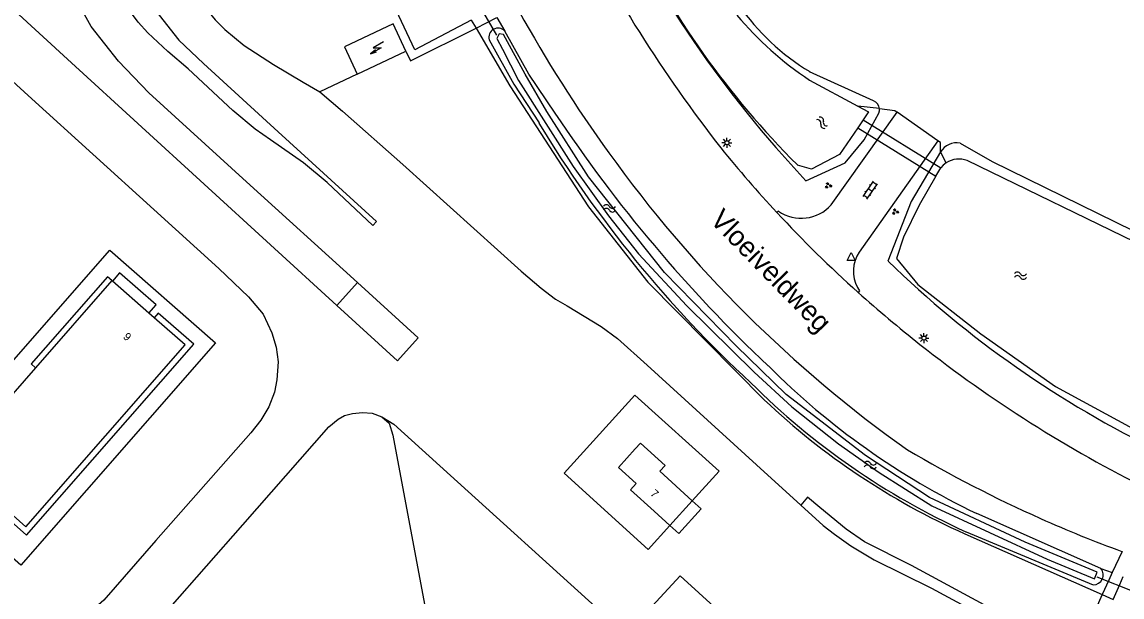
# Model space of a CAD drawing. Extents: x 130998 to 133001, y 398999 to 403002.
# Drawn here: x 132397 to 132534.4, y 401606.1 to 401677.9 of the extents above; entities that cross this region are included whole.
import ezdxf

# ---------------------------------------------------------------- set-up
doc = ezdxf.new("R2010")
doc.units = 0
for name, color, linetype in [('gg-afsc-hekwerk', 7, 'Continuous'), ('gg-anno-huisnummerreeks BGT', 7, 'Continuous'), ('gg-anno-openbare ruimte label', 7, 'Continuous'), ('gg-bbg-bijgebouw', 7, 'Continuous'), ('gg-bbg-hoofdgebouw', 7, 'Continuous'), ('gg-bbg-luifel en loopbrug', 7, 'Continuous'), ('gg-knt-trap', 7, 'Continuous'), ('gg-knt-verharding', 7, 'Continuous'), ('gg-kntw-bovenkant insteek waterloop', 7, 'Continuous'), ('gg-kntw-waterlijn', 7, 'Continuous'), ('gg-kwrk-duiker nz buis', 7, 'Continuous'), ('gg-kwrk-duiker nz vlak', 7, 'Continuous'), ('gt-grn-groengrens', 7, 'Continuous'), ('gt-grn-groengrens NZ', 7, 'Continuous'), ('gt-symb-groenvak', 7, 'Continuous'), ('gt-symb-klinker verharding', 7, 'Continuous'), ('gt-symb-lichtmast', 7, 'Continuous'), ('gt-symb-trafo symbool', 7, 'Continuous'), ('gt-symb-waterafsluiter', 7, 'Continuous'), ('gt-symb-watersymbool', 7, 'Continuous'), ('gx-grn-maaiveld', 7, 'Continuous')]:
    doc.layers.add(name, color=color, linetype=linetype)

# ---------------------------------------------------------------- blocks, each defined once
blk = doc.blocks.new('gt0-WA')
at = {"layer": 'gt-symb-watersymbool'}
for centre, start, end in [((-0.32, 0.02), 28.0725, 151.9275), ((0.43, 0.42), 208.0725, 331.9275), ((-0.32, -0.43), 28.0725, 151.9275), ((0.43, -0.03), 208.0725, 331.9275)]:
    blk.add_arc(centre, 0.425, start, end, dxfattribs=at)
blk = doc.blocks.new('gt0-LMAST')
at = {"layer": 'gt-symb-lichtmast'}
for p, q in [((-0.18, 0.17), (-0.45, 0.44)), ((-0.01, 0.25), (-0.01, 0.62)), ((0.17, 0.17), (0.44, 0.44)), ((-0.26, 0), (-0.63, 0)), ((-0.18, -0.18), (-0.45, -0.45)), ((-0.01, -0.25), (-0.01, -0.63)), ((0.44, -0.45), (0.17, -0.18)), ((0.24, 0), (0.62, 0))]:
    blk.add_line(p, q, dxfattribs=at)
blk.add_circle((-0.01, 0), 0.25, dxfattribs=at)
blk = doc.blocks.new('gt0-WAFSL')
at = {"layer": 'gt-symb-waterafsluiter'}
for p, q in [((-0.5, -0.33), (0, 0.67)), ((0, 0.67), (0.5, -0.33)), ((0.5, -0.33), (-0.5, -0.33))]:
    blk.add_line(p, q, dxfattribs=at)
blk = doc.blocks.new('gt0-GRVAK')
at = {"layer": 'gt-symb-groenvak'}
for p, q in [((-0.11, 0.19), (-0.23, 0.24)), ((-0.18, 0.15), (0.09, 0.15)), ((-0.09, 0.21), (-0.16, 0.32)), ((-0.05, 0.21), (-0.05, 0.39)), ((0, 0.21), (0.06, 0.32)), ((0.01, 0.19), (0.13, 0.24)), ((0.26, -0.05), (0.2, 0.06)), ((0.3, -0.05), (0.3, 0.13)), ((0.35, -0.05), (0.41, 0.06)), ((-0.24, -0.23), (-0.36, -0.18)), ((-0.32, -0.26), (-0.05, -0.26)), ((-0.23, -0.21), (-0.29, -0.09)), ((-0.18, -0.2), (-0.18, -0.02)), ((-0.14, -0.21), (-0.07, -0.09)), ((-0.12, -0.23), (0, -0.18)), ((0.24, -0.07), (0.12, -0.02)), ((0.17, -0.11), (0.44, -0.11)), ((0.37, -0.07), (0.49, -0.02))]:
    blk.add_line(p, q, dxfattribs=at)
blk = doc.blocks.new('gt0-KL1')
at = {"layer": 'gt-symb-klinker verharding'}
for p, q in [((-1.15, 0.3), (1.15, 0.3)), ((-1, -0.3), (-1, 0.3)), ((-0.5, 0.3), (-0.5, 0.45)), ((0, -0.3), (0, 0.3)), ((0.5, 0.3), (0.5, 0.45)), ((1, -0.3), (1, 0.3)), ((-1.15, -0.3), (1.15, -0.3)), ((-0.5, -0.45), (-0.5, -0.3)), ((0.5, -0.45), (0.5, -0.3))]:
    blk.add_line(p, q, dxfattribs=at)
blk = doc.blocks.new('gt0-HSP')
at = {"layer": 'gt-symb-trafo symbool'}
for points in [[(0.77, 0.75), (-0.53, 0), (0.47, 0), (-0.83, -0.75)], [(-0.22, -0.24), (-0.83, -0.75), (-0.08, -0.48)]]:
    blk.add_lwpolyline(points, dxfattribs=at)

msp = doc.modelspace()

# ---------------------------------------------------------------- linework, layer by layer
at = {"layer": 'gg-afsc-hekwerk'}
for p, q in [((132453.1, 401678.15), (132453.7, 401677.18)), ((132453.1, 401678.15), (132453.7, 401677.18)), ((132504.11, 401667.11), (132501.44, 401667.41)), ((132511.42, 401663.09), (132506.32, 401666.69)), ((132512.46, 401660.33), (132511.77, 401661.72)), ((132514.78, 401613.99), (132531.97, 401606.4)), ((132514.78, 401613.99), (132531.97, 401606.4)), ((132531.97, 401606.4), (132533.35, 401605.8)), ((132531.97, 401606.4), (132533.35, 401605.8))]:
    msp.add_line(p, q, dxfattribs=at)
for points in [[(132453.7, 401677.18), (132457.92, 401669.95), (132467.74, 401654.83), (132475.17, 401645.42), (132489.77, 401630.69)], [(132453.7, 401677.18), (132457.92, 401669.95), (132467.74, 401654.83), (132475.17, 401645.42), (132489.77, 401630.69)], [(132504.11, 401667.11), (132506.04, 401666.89), (132506.32, 401666.69)], [(132511.77, 401661.72), (132511.74, 401662.87), (132511.42, 401663.09)]]:
    msp.add_lwpolyline(points, dxfattribs=at)
msp.add_arc((132551.61, 401696.25), 90.12, 226.6682, 245.8788, dxfattribs=at)
msp.add_arc((132551.61, 401696.25), 90.12, 226.6682, 245.8788, dxfattribs=at)
at = {"layer": 'gg-bbg-bijgebouw'}
for p, q in [((132437.24, 401674.83), (132438.84, 401671.41)), ((132438.84, 401671.41), (132444.94, 401674.3))]:
    msp.add_line(p, q, dxfattribs=at)
msp.add_lwpolyline([(132444.94, 401674.3), (132443.33, 401677.72), (132437.24, 401674.83)], dxfattribs=at)
at = {"layer": 'gg-bbg-hoofdgebouw'}
for p, q in [((132408.17, 401645.64), (132398.63, 401634.75)), ((132408.25, 401645.57), (132408.17, 401645.64)), ((132412.82, 401641.57), (132408.25, 401645.57)), ((132413.49, 401640.99), (132412.82, 401641.57)), ((132398.63, 401634.75), (132395.79, 401631.5)), ((132471.49, 401622.27), (132473.59, 401624.6)), ((132473.7, 401620.26), (132471.49, 401622.27)), ((132476.66, 401621.81), (132480.73, 401618.11)), ((132477.94, 401615.03), (132475.98, 401616.81))]:
    msp.add_line(p, q, dxfattribs=at)
for points in [[(132393.41, 401618.42), (132397.45, 401614.88), (132417.35, 401637.61), (132413.49, 401640.99)], [(132473.59, 401624.6), (132474.24, 401625.32), (132477.32, 401622.54), (132476.66, 401621.81)], [(132475.98, 401616.81), (132473.01, 401619.5), (132473.7, 401620.26)], [(132480.73, 401618.11), (132481.83, 401617.11), (132479.04, 401614.03), (132477.94, 401615.03)]]:
    msp.add_lwpolyline(points, dxfattribs=at)
at = {"layer": 'gg-bbg-luifel en loopbrug'}
msp.add_line((132477.94, 401615.03), (132480.73, 401618.11), dxfattribs=at)
for points in [[(132473.55, 401631.32), (132464.72, 401621.55), (132475.22, 401612.02), (132477.94, 401615.03)], [(132480.73, 401618.11), (132484.07, 401621.8), (132473.55, 401631.32)]]:
    msp.add_lwpolyline(points, dxfattribs=at)
at = {"layer": 'gg-knt-trap'}
msp.add_lwpolyline([(132412.82, 401641.57), (132413.72, 401642.59), (132409.14, 401646.6), (132408.25, 401645.57)], dxfattribs=at)
at = {"layer": 'gg-knt-verharding'}
for p, q in [((132453.7, 401677.18), (132456.32, 401678.51)), ((132498.1, 401655.09), (132506.32, 401666.69)), ((132511.42, 401663.09), (132501.57, 401649.19)), ((132491.5, 401654.3), (132491.31, 401654.13))]:
    msp.add_line(p, q, dxfattribs=at)
for points in [[(132384.43, 401620.93), (132386.81, 401623.65), (132385.96, 401624.4), (132407.91, 401649.45), (132421.15, 401637.85), (132396.8, 401610.08), (132384.43, 401620.93)], [(132408.17, 401645.64), (132407.65, 401646.1), (132398.11, 401635.21), (132398.63, 401634.75)], [(132501.37, 401644.76), (132501.63, 401644.34), (132501.46, 401644.15)], [(132393.41, 401618.42), (132392.91, 401617.85), (132397.52, 401613.82), (132418.42, 401637.68), (132413.98, 401641.55), (132413.49, 401640.99)]]:
    msp.add_lwpolyline(points, dxfattribs=at)
for centre, radius, start, end in [((132623.88, 401771.27), 177.14, 206.5982, 218.0062), ((132611.02, 401763.37), 173.67, 208.942, 215.8812), ((132599.89, 401754.58), 159.5, 215.667, 234.6563), ((132607.05, 401761.76), 158.05, 219.0452, 222.9212), ((132494.35, 401658.46), 5.04, 235.5224, 317.9829), ((132606.9, 401761.58), 157.82, 222.9111, 228.0796), ((132505.33, 401646.8), 4.46, 147.5342, 207.2197), ((132607.03, 401761.68), 157.97, 228.0692, 231.7257), ((132611.14, 401767.03), 164.72, 231.7557, 243.5507), ((132589.32, 401762.55), 160.42, 239.3868, 246.0759), ((132589.27, 401762.38), 160.26, 246.0658, 249.9901)]:
    msp.add_arc(centre, radius, start, end, dxfattribs=at)
at = {"layer": 'gg-kntw-bovenkant insteek waterloop'}
for p, q in [((132503.37, 401668.09), (132495.4, 401671.73)), ((132531.81, 401609.64), (132516.29, 401616.52)), ((132514.94, 401614.24), (132530.85, 401607.63))]:
    msp.add_line(p, q, dxfattribs=at)
for points in [[(132463.57, 401666.56), (132460.28, 401671.4), (132457.29, 401676.81)], [(132455.34, 401675.71), (132458.43, 401670.17), (132461.57, 401665.32)], [(132494.93, 401658.09), (132499.83, 401660.33), (132502.22, 401663.21), (132504.04, 401666.56), (132504.11, 401666.83), (132504.11, 401667.11)], [(132514.19, 401662.81), (132518.21, 401660.51), (132549.05, 401645.4)], [(132511.77, 401661.72), (132508.09, 401655.52), (132505.19, 401648.06)]]:
    msp.add_lwpolyline(points, dxfattribs=at)
for centre, radius, start, end in [((132603.56, 401759.86), 148.85, 188.7716, 223.1317), ((132509.88, 401695.94), 28.2, 214.2907, 239.1237), ((132456.45, 401676.02), 1.15, 43.2993, 195.4106), ((132502.92, 401666.98), 1.2, 6.0085, 68.0106), ((132613.18, 401765.82), 179.55, 213.5631, 226.7824), ((132588.58, 401741.92), 148.33, 211.0941, 227.3258), ((132513.79, 401660.46), 2.38, 80.1982, 148.0726), ((132595.46, 401740.98), 129.54, 225.8265, 244.288), ((132557.67, 401702.55), 95.47, 225.0623, 244.315), ((132553.41, 401698.48), 92.62, 225.1091, 245.4571), ((132530.86, 401608.86), 1.23, 269.4923, 39.3072)]:
    msp.add_arc(centre, radius, start, end, dxfattribs=at)
at = {"layer": 'gg-kntw-waterlijn'}
for p, q in [((132495.38, 401670.68), (132501.44, 401667.41)), ((132502.08, 401665.72), (132501.4, 401664.73)), ((132548.15, 401644.54), (132515.1, 401660.62))]:
    msp.add_line(p, q, dxfattribs=at)
for points in [[(132531.34, 401609.21), (132522.33, 401612.94), (132510.38, 401618.53), (132502.36, 401623.76), (132492.48, 401631.4), (132486.23, 401637.47), (132477.24, 401646.66), (132467.77, 401658.6), (132462.55, 401666.77), (132459.83, 401671.41), (132457.12, 401676.39), (132456.61, 401676.47), (132456.3, 401675.89), (132456.99, 401674.53), (132459, 401670.61), (132465.85, 401659.9), (132470.24, 401653.73), (132473.99, 401648.98), (132480.05, 401642.48), (132488.45, 401634.17), (132493.19, 401629.87), (132499.01, 401625.22), (132504.09, 401621.64), (132510.69, 401617.47), (132525.07, 401610.81), (132531.01, 401608.36), (132531.34, 401609.21)], [(132501.44, 401667.41), (132502.76, 401666.7), (132502.08, 401665.72)], [(132501.4, 401664.73), (132499.11, 401661.38), (132495.62, 401659.54), (132493.87, 401660.07)], [(132512.46, 401660.33), (132512.1, 401660.05), (132511.79, 401659.71)], [(132511.18, 401658.68), (132509.1, 401655.04), (132507.12, 401651.05), (132506.27, 401648.39), (132508.93, 401645.16), (132516.81, 401638.99), (132526.14, 401632.4), (132537.27, 401626.36), (132539.94, 401627.09), (132549.4, 401642.21)], [(132511.18, 401658.68), (132511.65, 401659.51), (132511.79, 401659.71)]]:
    msp.add_lwpolyline(points, dxfattribs=at)
for centre, radius, start, end in [((132570.01, 401736.44), 107.84, 205.6418, 225.0846), ((132518.55, 401705.65), 41.95, 219.787, 236.4682), ((132514.05, 401657.95), 2.87, 68.5087, 123.7621)]:
    msp.add_arc(centre, radius, start, end, dxfattribs=at)
at = {"layer": 'gg-kwrk-duiker nz buis'}
for p, q in [((132456.28, 401676.28), (132453.82, 401680.6)), ((132531.3, 401608.61), (132535.93, 401606.78))]:
    msp.add_line(p, q, dxfattribs=at)
at = {"layer": 'gg-kwrk-duiker nz vlak'}
for p, q in [((132502.08, 401665.72), (132511.79, 401659.71)), ((132501.4, 401664.73), (132511.18, 401658.68))]:
    msp.add_line(p, q, dxfattribs=at)
at = {"layer": 'gt-grn-groengrens'}
for p, q in [((132534.44, 401611.8), (132533.22, 401609.14)), ((132532.8, 401608.22), (132531.97, 401606.4)), ((132533.22, 401609.14), (132532.8, 401608.22)), ((132534.16, 401607.67), (132534.59, 401608.65)), ((132533.35, 401605.8), (132534.16, 401607.67))]:
    msp.add_line(p, q, dxfattribs=at)
at = {"layer": 'gt-grn-groengrens NZ'}
for p, q in [((132456.32, 401678.51), (132457.29, 401676.81)), ((132531.81, 401609.64), (132533.22, 401609.14))]:
    msp.add_line(p, q, dxfattribs=at)
at = {"layer": 'gx-grn-maaiveld'}
for p, q in [((132438.84, 401671.41), (132434.19, 401669.22)), ((132413.41, 401654.52), (132398.18, 401668.33)), ((132421.55, 401647.14), (132413.41, 401654.52)), ((132438.88, 401645.39), (132436.3, 401642.53)), ((132446.48, 401638.49), (132438.88, 401645.39)), ((132436.3, 401642.53), (132443.88, 401635.6)), ((132443.88, 401635.6), (132446.48, 401638.49))]:
    msp.add_line(p, q, dxfattribs=at)
for points in [[(132438.88, 401645.39), (132425.01, 401657.98), (132412.79, 401669.08), (132409.01, 401673.04), (132405.6, 401677.39), (132403.32, 401681.52), (132401.64, 401686.59), (132400.33, 401692.35), (132400.5, 401696.81), (132401.19, 401700.32), (132402.29, 401703.47)], [(132414.17, 401690.19), (132414.34, 401688.9), (132415.37, 401686.11), (132418.02, 401682.02), (132421.09, 401678.19), (132422.32, 401676.98), (132424.73, 401674.98), (132428.39, 401672.61), (132432.11, 401670.44), (132434.19, 401669.22)], [(132408.34, 401682.93), (132410.19, 401684.92), (132410.58, 401684.75), (132411.18, 401683.45), (132412.31, 401681.42), (132414.09, 401678.8), (132416.55, 401675.67), (132419.62, 401672.74), (132428.98, 401664.23), (132441.28, 401653.03), (132440.82, 401652.52), (132435.1, 401657.88), (132432.14, 401660.36), (132428.01, 401663.22), (132426.1, 401664.53), (132423.29, 401666.88), (132417.7, 401672.09), (132415.17, 401674.25), (132412.67, 401676.58), (132411.47, 401677.92), (132410.26, 401679.56), (132409.11, 401681.37), (132408.34, 401682.93)], [(132392.23, 401684.46), (132393.3, 401682.27), (132395.56, 401679.78), (132403.15, 401672.85), (132436.3, 401642.53)], [(132453.1, 401678.15), (132446.06, 401674.47), (132443.05, 401680.89)], [(132444.94, 401674.3), (132445.5, 401673.09), (132453.7, 401677.18)], [(132398.18, 401668.33), (132390.42, 401675.37), (132390.2, 401675.6)], [(132434.19, 401669.22), (132437, 401666.8), (132444.55, 401660.12), (132459.35, 401646.82), (132461.84, 401644.67), (132463.64, 401643.31), (132465.09, 401642.47), (132469.36, 401639.9), (132471.38, 401638.41), (132475.1, 401635.05), (132488.77, 401622.6), (132494.29, 401617.56)], [(132421.55, 401647.14), (132425.28, 401643.6), (132427.08, 401641.43), (132428.17, 401639.12), (132428.71, 401637.31), (132428.97, 401635.49), (132428.79, 401633.24), (132428.49, 401631.67), (132427.82, 401629.86), (132426.79, 401628.2), (132425.56, 401626.62), (132413.67, 401613.15), (132407.18, 401605.71), (132406.17, 401604.81), (132405.16, 401604.11), (132403.36, 401603.18), (132401.86, 401602.56), (132400.33, 401602.27), (132398.99, 401602.16), (132397.47, 401602.2), (132395.79, 401602.4)], [(132436.45, 401628.31), (132437.25, 401628.76), (132438.28, 401629.04), (132439.53, 401629.15), (132440.71, 401629.06), (132441.94, 401628.59)], [(132441.94, 401628.59), (132443.43, 401627.69), (132475.7, 401598.47), (132476.08, 401597.86)], [(132441.94, 401628.59), (132442.84, 401627.83), (132443.3, 401626.33), (132454.2, 401568.08), (132454.57, 401567.03), (132455.04, 401566.27), (132455.82, 401565.47), (132482.07, 401545.73), (132483.32, 401544.53), (132484.38, 401543.32), (132485.31, 401541.82), (132485.67, 401541.09), (132485.78, 401540.57), (132485.67, 401540.19), (132485.49, 401539.92), (132485.15, 401539.81), (132484.2, 401539.79)], [(132415.47, 401604.77), (132424.55, 401615.12), (132435.31, 401627.37), (132436.45, 401628.31)], [(132531.97, 401606.4), (132529.3, 401600.39), (132526.83, 401599.11), (132523.02, 401601.85), (132518.21, 401604.59), (132508.13, 401610.05), (132502.24, 401612.99), (132499.96, 401614.59), (132496.68, 401617.3), (132495.13, 401618.58), (132494.29, 401617.56)], [(132494.29, 401617.56), (132497.07, 401615.03), (132498.52, 401613.94), (132500.55, 401612.48), (132503.47, 401610.75), (132510.61, 401607.22), (132515.32, 401604.67), (132520.64, 401601.65), (132523.19, 401600.07), (132526.16, 401597.87), (132528.6, 401595.93)], [(132479.22, 401608.76), (132483.86, 401604.51), (132488.86, 401598.55), (132488.97, 401598.11), (132488.77, 401597.65), (132488.41, 401597.32), (132487.55, 401597.08), (132486.22, 401596.86), (132484.88, 401596.86), (132483.25, 401597.1), (132481.73, 401597.69), (132480.18, 401598.67), (132477.52, 401600.99), (132475.62, 401602.78), (132474.73, 401603.89), (132479.22, 401608.76)]]:
    msp.add_lwpolyline(points, dxfattribs=at)

# ---------------------------------------------------------------- block references
at = {"layer": 'gt-symb-groenvak'}
for p in [(132497.71, 401657.51), (132506.1, 401654.23)]:
    msp.add_blockref('gt0-GRVAK', p, dxfattribs=at)
at = {"layer": 'gt-symb-klinker verharding', "rotation": 55.46787543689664}
msp.add_blockref('gt0-KL1', (132502.97, 401656.93), dxfattribs=at)
at = {"layer": 'gt-symb-lichtmast', "rotation": -90.00000000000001}
for p in [(132485.06, 401662.84), (132509.69, 401638.44)]:
    msp.add_blockref('gt0-LMAST', p, dxfattribs=at)
at = {"layer": 'gt-symb-trafo symbool'}
msp.add_blockref('gt0-HSP', (132441.36, 401674.7), dxfattribs=at)
at = {"layer": 'gt-symb-waterafsluiter'}
msp.add_blockref('gt0-WAFSL', (132500.58, 401648.45), dxfattribs=at)
at = {"layer": 'gt-symb-watersymbool', "rotation": 135.48623256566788}
msp.add_blockref('gt0-WA', (132496.99, 401665.31), dxfattribs=at)
at = {"layer": 'gt-symb-watersymbool'}
for p in [(132470.32, 401654.65), (132521.68, 401646.25), (132502.92, 401622.58)]:
    msp.add_blockref('gt0-WA', p, dxfattribs=at)

# ---------------------------------------------------------------- texts
at = {"layer": 'gg-anno-huisnummerreeks BGT'}
for s, rotation, p in [('9', 318.8, (132409.51, 401638.49)), ('7', 317.8, (132475.41, 401618.9))]:
    msp.add_text(s, height=1, rotation=rotation, dxfattribs=at).set_placement(p)
at = {"layer": 'gg-anno-openbare ruimte label'}
msp.add_text('Vloeiveldweg', height=2.5, rotation=314.3, dxfattribs=at).set_placement((132482.82, 401653.05))

doc.saveas('drawing.dxf')
